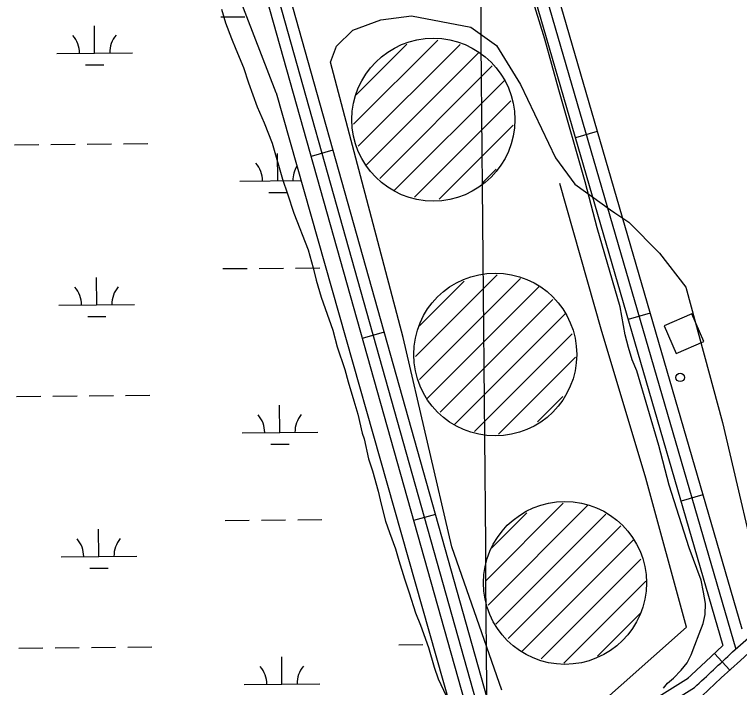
# Model space of a CAD drawing. Extents: x 3567028 to 3605064, y 510945 to 536587.
# Drawn here: x 3596895 to 3597853, y 528786 to 529676 of the extents above; entities that cross this region are included whole.
import ezdxf

# ---------------------------------------------------------------- set-up
doc = ezdxf.new("R2010")
doc.units = 0
for name, color, linetype in [('V-BLDG-OTLN', 7, 'Continuous'), ('V-DOMW-TANK', 7, 'Continuous'), ('V-GRID-MAJR', 7, 'Continuous'), ('V-ROAD-CNTR', 7, 'Continuous'), ('V-SITE-OTLN', 7, 'Continuous'), ('V-SITE-VEGE', 7, 'Continuous'), ('V-TOPO-SHOR', 7, 'Continuous'), ('V-UTIL-LINE', 7, 'Continuous'), ('V-WETL-SWMP', 7, 'Continuous')]:
    doc.layers.add(name, color=color, linetype=linetype)

msp = doc.modelspace()

# ---------------------------------------------------------------- linework, layer by layer
at = {"layer": 'V-BLDG-OTLN'}
msp.add_lwpolyline([(3597805.748349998, 529243.796486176), (3597789.870381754, 529280.5104127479), (3597753.156455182, 529264.6324445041), (3597769.0354234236, 529227.918517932)], close=True, dxfattribs=at)
at = {"layer": 'V-DOMW-TANK'}
for p, q in [((3597342.832275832, 529530.8419120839), (3597454.1340532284, 529642.1436894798)), ((3597346.3032688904, 529569.6688344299), (3597413.19313511, 529636.5577006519)), ((3597349.114263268, 529501.7689702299), (3597483.824993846, 529636.4797008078)), ((3597359.425242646, 529476.7250203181), (3597507.9559455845, 529625.2557232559)), ((3597377.406206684, 529459.350055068), (3597526.036909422, 529607.9807578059)), ((3597396.66816816, 529443.2580872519), (3597542.264876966, 529588.8547960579)), ((3597423.299114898, 529434.533104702), (3597550.596860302, 529561.830850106)), ((3597456.1520491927, 529432.0301097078), (3597553.669854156, 529529.547914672)), ((3597512.2709369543, 529452.7940681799), (3597531.1558991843, 529471.6790304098)), ((3597424.6171122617, 529223.71952633), (3597532.6548961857, 529331.7573102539)), ((3597429.849101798, 529193.5955865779), (3597563.331834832, 529327.0783196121)), ((3597430.000101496, 529264.4584448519), (3597489.0659833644, 529323.523326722)), ((3597440.1590811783, 529168.5516366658), (3597587.463786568, 529315.855342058)), ((3597457.4280466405, 529150.4646728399), (3597606.2457490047, 529299.281375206)), ((3597475.9540095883, 529133.6347064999), (3597622.473716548, 529280.1554134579)), ((3597502.584956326, 529124.910723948), (3597631.56269837, 529253.888465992)), ((3597534.250892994, 529121.2217313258), (3597635.923689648, 529222.8945279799)), ((3597585.889789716, 529137.505698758), (3597619.244723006, 529170.8606320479)), ((3597516.9719275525, 528927.1661194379), (3597619.700722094, 529029.89491398)), ((3597520.4939205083, 528895.3331831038), (3597651.980657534, 529026.8199201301)), ((3597525.4659105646, 528971.0160317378), (3597571.801817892, 529017.3509390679)), ((3597530.8048998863, 528870.2882331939), (3597676.11260927, 529015.5959425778)), ((3597546.9148676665, 528851.043271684), (3597696.0355694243, 529000.1639734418)), ((3597565.246831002, 528834.019305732), (3597712.2645369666, 528981.038011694)), ((3597590.87277975, 528824.2903251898), (3597722.584516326, 528956.0020617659)), ((3597620.610720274, 528818.6733364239), (3597729.041503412, 528927.104119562)), ((3597664.959631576, 528827.6663184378), (3597721.8565177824, 528884.5642046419))]:
    msp.add_line(p, q, dxfattribs=at)
for centre, radius in [((3597448.3431064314, 529536.9961278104), 107.66743345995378), ((3597529.9929431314, 529226.5987486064), 107.66743345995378), ((3597774.340412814, 529196.236581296), 5.538796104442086), ((3597622.1277588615, 528924.7183523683), 107.66743345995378)]:
    msp.add_circle(centre, radius, dxfattribs=at)
at = {"layer": 'V-GRID-MAJR'}
msp.add_spline([(3597625.66, 516571.685), (3597572.785, 522630.495), (3597519.892, 528691.237), (3597467, 534751.992), (3597466.983, 534753.91)], degree=3, dxfattribs=at)
at = {"layer": 'V-ROAD-CNTR'}
for p, q in [((3597664.894631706, 529521.2559312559), (3597636.0836893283, 529512.891947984)), ((3597315.604330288, 529496.571980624), (3597286.724388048, 529488.4529968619)), ((3597734.595492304, 529281.1694114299), (3597705.785549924, 529272.8054281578)), ((3597383.269194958, 529255.9044619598), (3597354.389252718, 529247.7844782)), ((3597804.2973529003, 529041.0828916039), (3597775.48741052, 529032.7189083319)), ((3597450.9340596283, 529015.2359432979), (3597422.0541173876, 529007.115959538)), ((3597819.6723221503, 528831.60031057), (3597840.0302814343, 528809.564354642))]:
    msp.add_line(p, q, dxfattribs=at)
for points in [[(3597497.145967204, 530045.2638832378), (3597847.8862657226, 528837.1412994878)], [(3597513.696934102, 530042.053889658), (3597855.738250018, 528863.8942459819)], [(3597488.74298401, 530020.4069329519), (3597830.8612997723, 528841.983289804)], [(3597234.4064926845, 529785.374403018), (3597531.344898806, 528729.234515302)], [(3597205.5265504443, 529777.2544192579), (3597502.4649565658, 528721.1145315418)], [(3597219.966521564, 529781.3144111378), (3597516.904927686, 528725.174523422)], [(3597803.5973543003, 528775.5074227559), (3597828.640304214, 528799.042375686), (3597853.8332538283, 528822.3163291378), (3597881.511198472, 528847.44027889), (3597909.4641425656, 528872.356229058)], [(3597783.053395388, 528797.3693790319), (3597808.188345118, 528820.99033179), (3597830.3983006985, 528841.509290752)], [(3597626.009709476, 528699.7665742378), (3597785.3873907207, 528799.166375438)], [(3597633.9476936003, 528687.038599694), (3597793.325374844, 528786.4384008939)]]:
    msp.add_lwpolyline(points, dxfattribs=at)
msp.add_spline([(3597793.325374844, 528786.4384008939), (3597843.703274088, 528833.3793070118), (3597899.483162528, 528883.5532066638)], degree=3, dxfattribs=at)
at = {"layer": 'V-SITE-OTLN'}
msp.add_lwpolyline([(3597538.934, 528783.101), (3597472.7120000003, 528972.41), (3597408.2660000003, 529248.91), (3597312.272, 529612.756), (3597320.134, 529634.176), (3597342.144, 529655.072), (3597378.731, 529669.053), (3597419.386, 529674.341), (3597497.841, 529659.3640000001), (3597531.508, 529635.012), (3597563.223, 529583.273), (3597609.795, 529486.73), (3597635.196, 529451.916), (3597682.495, 529417.737), (3597687.975, 529413.776), (3597706.6350000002, 529401.363), (3597747.074, 529360.5430000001), (3597782.017, 529315.64), (3597830.485, 529136.911), (3597885.536, 528901.5430000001)], dxfattribs=at)
at = {"layer": 'V-SITE-VEGE'}
msp.add_lwpolyline([(3597168.594, 529682.998), (3597173.8680000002, 529665.134), (3597181.437, 529644.1460000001), (3597187.518, 529630.1460000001), (3597197.389, 529606.041), (3597204.188, 529585.835), (3597215.543, 529553.97), (3597224.662, 529532.9720000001), (3597235.279, 529505.76), (3597248.827, 529458.378), (3597255.634, 529438.948), (3597263.941, 529413.307), (3597282.903, 529365.106), (3597289.674, 529341.025), (3597293.4080000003, 529324.721), (3597300.193, 529302.193), (3597305.4930000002, 529287.4230000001), (3597315.321, 529258.671), (3597321.336, 529236.9230000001), (3597331.1520000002, 529206.621), (3597335.664, 529190.311), (3597343.201, 529165.45), (3597348.472, 529147.583), (3597354.463, 529122.737), (3597356.717, 529114.969), (3597362.6950000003, 529088.572), (3597367.988, 529073.03), (3597375.504, 529045.8470000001), (3597379.235, 529028.767), (3597385.244, 529006.245), (3597390.542, 528991.477), (3597398.105, 528969.715), (3597402.623, 528954.179), (3597410.168, 528930.096), (3597416.2120000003, 528911.4450000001), (3597424.508, 528885.032), (3597431.344, 528868.701), (3597441.943, 528839.167), (3597449.473, 528813.53), (3597454.765, 528797.99), (3597465.421, 528775.427)], dxfattribs=at)
at = {"layer": 'V-TOPO-SHOR'}
msp.add_lwpolyline([(3597752.282, 528785.573), (3597757.484, 528792.0160000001), (3597765.429, 528798.823), (3597775.595, 528809.426), (3597783.4, 528818.974), (3597789.079, 528829.674), (3597793.5500000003, 528842.282), (3597799.401, 528857.1630000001), (3597804.713, 528870.907), (3597807.509, 528883.066), (3597807.728, 528897.365), (3597804.986, 528912.6680000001), (3597801.94, 528928.429), (3597786.24, 528970.8740000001), (3597759.852, 529053.687), (3597746.251, 529106.1630000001), (3597717.276, 529205.1900000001), (3597710.724, 529219.446), (3597705.932, 529235.899), (3597701.599, 529252.578), (3597695.2290000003, 529289.504), (3597664.5300000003, 529393.8640000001), (3597648.916, 529454.64), (3597614.19, 529576.5920000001), (3597595.561, 529643.47), (3597557.8740000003, 529766.348)], dxfattribs=at)
at = {"layer": 'V-UTIL-LINE'}
msp.add_lwpolyline([(3597593.444, 528698.037), (3597609.9420000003, 528712.666), (3597782.857, 528865.996), (3597729.034, 529063.157), (3597670.145, 529259.881), (3597615.378, 529452.447)], dxfattribs=at)
at = {"layer": 'V-WETL-SWMP'}
for p, q in [((3597086.7205298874, 529970.9038563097), (3597240.37365001, 529573.0463230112)), ((3597167.46794705, 529672.7196408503), (3597199.466775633, 529672.9895899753)), ((3597000.8018440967, 529624.8820117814), (3597000.4980721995, 529660.8806876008)), ((3596950.8036744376, 529624.4602162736), (3597050.800013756, 529625.3038072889)), ((3596988.9324918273, 529609.3503484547), (3597012.931613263, 529609.5528102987)), ((3597240.37365001, 529573.0463230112), (3597240.4466512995, 529572.39232442)), ((3597240.4466512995, 529572.39232442), (3597503.0901529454, 528648.3409649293)), ((3597038.9696560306, 529505.1288730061), (3597070.9684846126, 529505.3988221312)), ((3596894.974927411, 529503.9141019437), (3596926.973755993, 529504.1840510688)), ((3596942.973170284, 529504.319025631), (3596974.971998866, 529504.5889747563)), ((3596990.9714131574, 529504.7239493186), (3597022.9702417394, 529504.9938984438)), ((3597242.7063797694, 529456.103894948), (3597242.4026078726, 529492.1025707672)), ((3597192.70821011, 529455.6820994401), (3597273.4257001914, 529456.363049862)), ((3597230.8370275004, 529440.5722316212), (3597254.8361489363, 529440.7746934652)), ((3597170.275094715, 529340.0568775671), (3597202.273923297, 529340.3268266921)), ((3597218.2733375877, 529340.4618012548), (3597250.27216617, 529340.7317503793)), ((3597266.271580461, 529340.8667249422), (3597298.2704090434, 529341.1366740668)), ((3597003.608991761, 529292.2192484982), (3597003.305219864, 529328.2179243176)), ((3596953.6108221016, 529291.7974529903), (3597053.607161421, 529292.6410440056)), ((3596991.7396394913, 529276.6875851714), (3597015.7387609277, 529276.8900470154)), ((3596897.782075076, 529171.2513386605), (3596929.780903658, 529171.5212877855)), ((3596945.7803179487, 529171.6562623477), (3596977.779146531, 529171.926211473)), ((3596993.778560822, 529172.0611860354), (3597025.7773894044, 529172.3311351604)), ((3597041.7768036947, 529172.4661097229), (3597073.7756322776, 529172.7360588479)), ((3597245.5135274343, 529123.4411316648), (3597245.209755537, 529159.4398074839)), ((3597195.5153577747, 529123.0193361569), (3597295.511697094, 529123.8629271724)), ((3597233.6441751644, 529107.909468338), (3597257.643296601, 529108.111930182)), ((3597173.0822423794, 529007.3941142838), (3597205.081070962, 529007.6640634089)), ((3597221.0804852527, 529007.7990379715), (3597253.079313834, 529008.0689870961)), ((3597269.0787281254, 529008.203961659), (3597301.0775567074, 529008.4739107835)), ((3597006.4161394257, 528959.556485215), (3597006.1123675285, 528995.5551610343)), ((3596956.4179697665, 528959.1346897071), (3597056.414309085, 528959.9782807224)), ((3596994.5467871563, 528944.0248218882), (3597018.545908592, 528944.2272837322)), ((3596900.5892227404, 528838.5885753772), (3596932.588051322, 528838.8585245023)), ((3596948.5874656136, 528838.9934990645), (3596980.586294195, 528839.2634481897)), ((3596996.585708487, 528839.3984227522), (3597028.5845370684, 528839.6683718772)), ((3597044.5839513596, 528839.8033464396), (3597076.5827799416, 528840.0732955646)), ((3597402.4788494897, 528842.8226261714), (3597434.477678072, 528843.0925752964)), ((3597248.3206750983, 528790.7783683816), (3597248.0169032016, 528826.7770442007)), ((3597198.322505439, 528790.3565728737), (3597298.3188447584, 528791.2001638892))]:
    msp.add_line(p, q, dxfattribs=at)
for centre, radius, start, end in [((3596945.5569238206, 529624.8907730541), 35.24628790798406, 359.71152835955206, 41.25518669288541), ((3597056.038751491, 529625.8228219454), 35.24628790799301, 139.71152511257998, 181.2551834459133), ((3597187.461459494, 529456.1126562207), 35.24628790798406, 359.71152835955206, 41.25518669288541), ((3597297.943287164, 529457.044705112), 35.24628790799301, 148.27372251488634, 181.2551834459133), ((3596948.3640714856, 529292.2280097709), 35.24628790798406, 359.71152835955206, 41.25518669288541), ((3597058.845899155, 529293.1600586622), 35.24628790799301, 139.71152511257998, 181.2551834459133), ((3597190.2686071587, 529123.4498929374), 35.24628790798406, 359.71152835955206, 41.25518669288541), ((3597300.7504348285, 529124.3819418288), 35.24628790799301, 139.71152511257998, 181.2551834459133), ((3596951.1712191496, 528959.5652464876), 35.24628790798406, 359.71152835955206, 41.25518669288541), ((3597061.65304682, 528960.4972953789), 35.24628790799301, 139.71152511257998, 181.2551834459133), ((3597193.075754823, 528790.7871296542), 35.24628790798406, 359.71152835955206, 41.25518669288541), ((3597303.557582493, 528791.7191785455), 35.24628790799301, 139.71152511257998, 181.2551834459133)]:
    msp.add_arc(centre, radius, start, end, dxfattribs=at)

doc.saveas('drawing.dxf')
